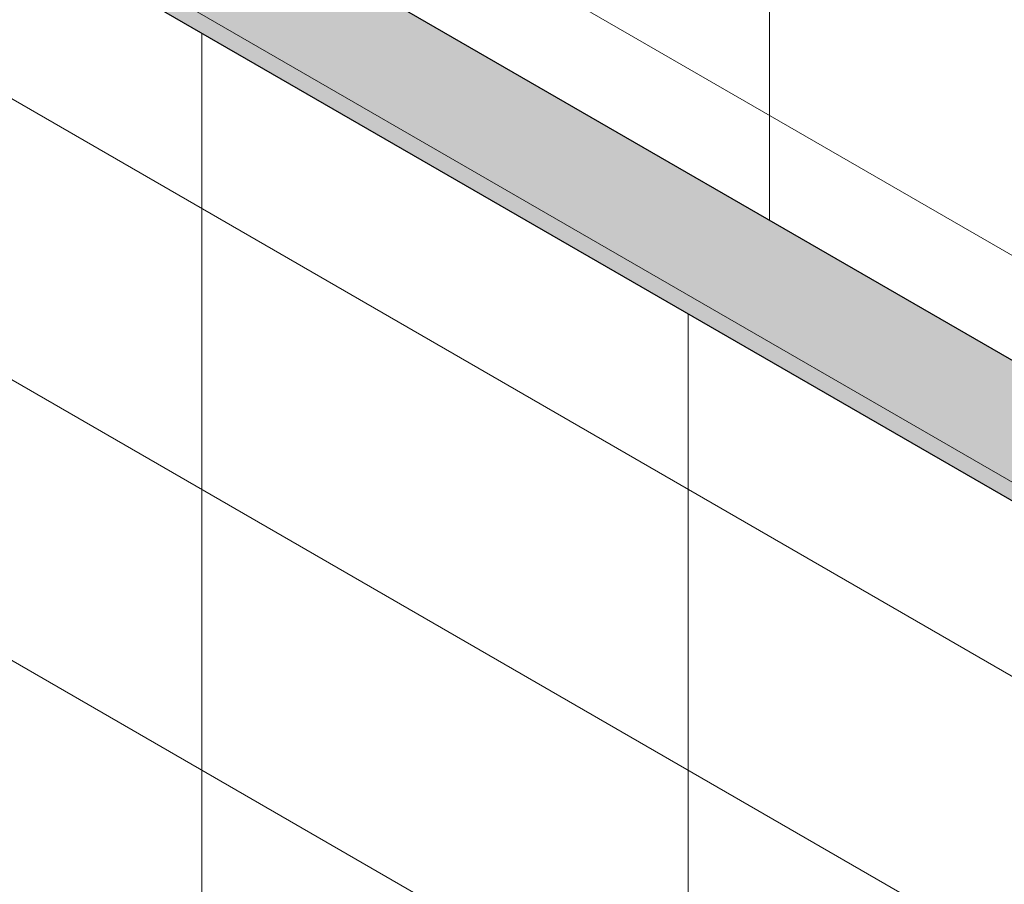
# Model space of a CAD drawing. Header units: metres. Extents: x -33 to 126, y -29 to 31.
# Tile 454 of 656: x 76.532 to 77.391, y 14.087 to 14.841. Entities that reach past the tile are written whole.
import ezdxf

# ---------------------------------------------------------------- set-up
doc = ezdxf.new("R2010")
doc.units = ezdxf.units.M
doc.layers.add('A-WALL', color=113, linetype='Continuous', lineweight=18)
doc.layers.add('A-WALL-PATT', color=111, linetype='Continuous', lineweight=35)

msp = doc.modelspace()

# ---------------------------------------------------------------- hatches: boundary and pattern name
at = {"layer": 'A-WALL-PATT', "lineweight": 9}
h = msp.add_hatch(dxfattribs=at)
h.set_pattern_fill('FP_154', color=256, style=0, pattern_type=2)
h.set_pattern_definition([(330, (-49.166, -17.066), (0.0003449, 0.2445974), []), (90, (-49.166, -17.066), (-0.424, 0.245), [])])
h.paths.add_polyline_path([(77.57251, 14.44318), (77.60716, 14.46318), (77.60716, 14.48359), (77.6609, 14.51462), (77.67858, 14.50441), (77.74144, 14.54071), (77.75042, 14.53552), (78.03998, 14.7027), (78.03998, 14.71307), (78.1657, 14.78565), (78.17468, 14.78047), (78.46424, 14.94765), (78.46424, 14.95802), (78.50943, 14.9841), (78.50943, 15.00452), (78.56317, 15.03554), (78.58085, 15.02534), (78.63317, 15.05555), (76.81237, 16.10679), (76.81237, 14.88204), (77.46644, 14.50441)], flags=0)
msp.add_hatch(color=256, dxfattribs=at).paths.add_polyline_path([(78.52357, 13.78794), (78.61549, 13.84101), (75.64564, 15.55565), (75.55372, 15.50258), (78.51828, 13.79099)], flags=0)
at = {"layer": 'A-WALL-PATT'}
msp.add_hatch(color=256, dxfattribs=at).paths.add_polyline_path([(78.4175, 13.83284), (78.43165, 13.84101), (75.55372, 15.50258), (75.53958, 15.49441), (78.40336, 13.84101)], flags=0)
at = {"layer": 'A-WALL-PATT', "lineweight": 9}
h = msp.add_hatch(dxfattribs=at)
h.set_pattern_fill('FP_158', color=256, style=0, pattern_type=2)
h.set_pattern_definition([(330, (-50.085, -17.637), (0.0003449, 0.2445974), []), (90, (-50.085, -17.637), (-0.424, 0.245), [])])
h.paths.add_polyline_path([(77.02687, 13.12049), (77.02687, 13.15559), (76.99647, 13.13804), (77.01391, 13.12798)], flags=0)
h.paths.add_polyline_path([(77.3261, 13.35453), (77.32847, 13.35656), (77.327, 13.35707), (77.32632, 13.35514)], flags=0)
h.paths.add_polyline_path([(77.32353, 13.35391), (77.32542, 13.35514), (77.32343, 13.35514), (77.32348, 13.35453)], flags=0)
h.paths.add_polyline_path([(76.42583, 13.4675), (76.42583, 13.61447), (76.28204, 13.69749), (76.28204, 13.75464), (76.72752, 14.01184), (76.72752, 14.069), (76.74166, 14.07716), (76.91387, 13.97822), (76.92902, 13.98931), (76.94473, 13.99681), (76.96715, 14.00159), (76.98251, 13.9973), (76.99244, 13.98597), (76.99909, 13.95861), (76.9991, 13.92853), (77.51491, 13.6317), (77.53006, 13.6428), (77.54577, 13.6503), (77.56819, 13.65507), (77.58355, 13.65079), (77.59348, 13.63945), (77.60014, 13.61209), (77.60014, 13.58152), (77.77702, 13.47939), (78.40336, 13.84101), (75.64564, 15.43318), (75.64564, 13.91794), (76.35114, 13.51063)], flags=0)
h.paths.add_polyline_path([(77.58126, 13.59242), (77.58, 13.623), (77.578, 13.62981), (77.57276, 13.63584), (77.56092, 13.63674), (77.54542, 13.62981), (77.53156, 13.62111), (77.58121, 13.59245)], flags=0)
h.paths.add_polyline_path([(76.72506, 13.70104), (76.72764, 13.70293), (76.72596, 13.70358), (76.72528, 13.70166)], flags=0)
h.paths.add_polyline_path([(76.72249, 13.70043), (76.72438, 13.70166), (76.72239, 13.70166), (76.72244, 13.70104)], flags=0)
h.paths.add_polyline_path([(76.98021, 13.93943), (76.97883, 13.97021), (76.97696, 13.97632), (76.97172, 13.98235), (76.95988, 13.98326), (76.94438, 13.97632), (76.93089, 13.96791), (76.98017, 13.93946)], flags=0)

# ---------------------------------------------------------------- linework, layer by layer
at = {"layer": 'A-WALL', "lineweight": 25}
for p, q in [((77.57251, 14.44318), (75.64564, 15.55565)), ((75.64564, 15.43318), (78.40336, 13.84101))]:
    msp.add_line(p, q, dxfattribs=at)
at = {"layer": 'A-WALL', "lineweight": 9}
msp.add_line((75.55372, 15.50258), (78.43165, 13.84101), dxfattribs=at)

doc.saveas('drawing.dxf')
